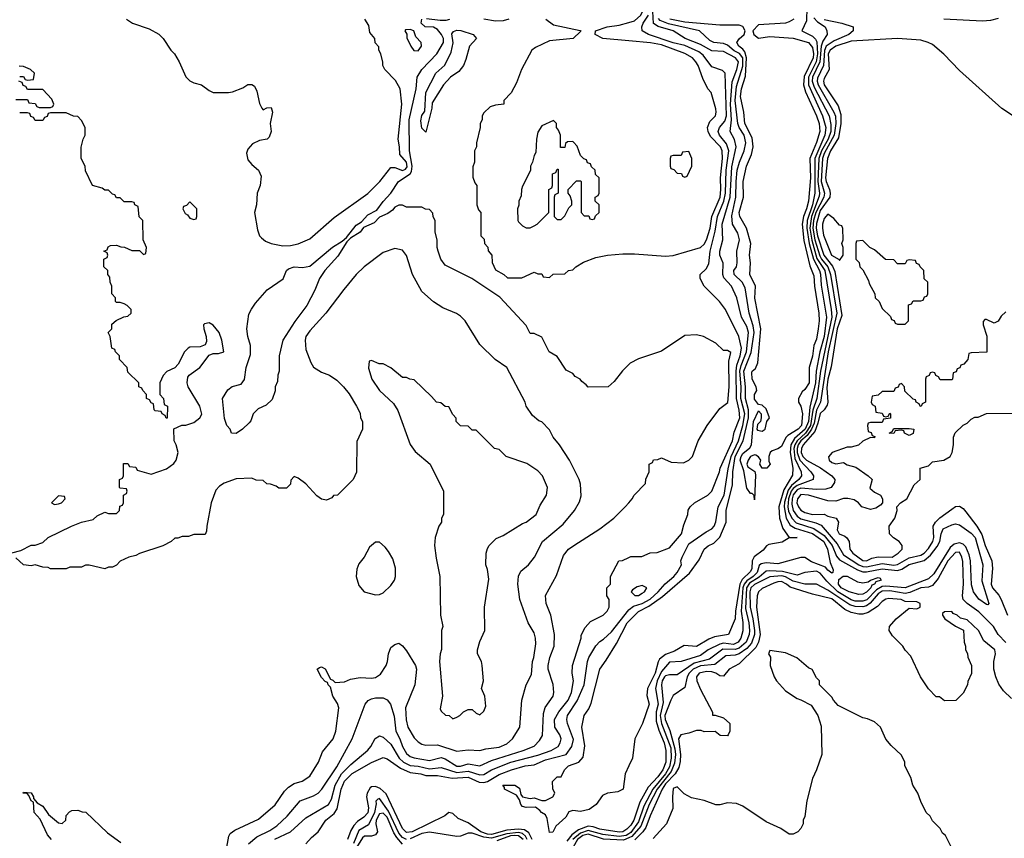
# Model space of a CAD drawing. Header units: inches. Extents: x 2380053 to 2584298, y 380219 to 546618.
# Tile 533 of 656: x 2516850 to 2521942, y 455096 to 459327. Entities that reach past the tile are written whole.
import ezdxf

# ---------------------------------------------------------------- set-up
doc = ezdxf.new("R2010")
doc.units = ezdxf.units.IN
doc.header["$MEASUREMENT"] = 0
doc.layers.add('C5415', color=7, linetype='Continuous')
doc.layers.add('C5425', color=7, linetype='Continuous')

msp = doc.modelspace()

# ---------------------------------------------------------------- linework, layer by layer
at = {"layer": 'C5415', "color": 2}
for points, elevation in [([(2517402, 459330), (2517434, 459310), (2517519.8, 459279.8), (2517570, 459252), (2517592, 459230), (2517631.3, 459170), (2517650.6, 459150.6), (2517674.8, 459110), (2517710, 459032), (2517730, 459011.3), (2517750, 459001), (2517790, 458991), (2517830, 458961), (2517850.9, 458950.9), (2517930, 458950.8), (2517950, 458954.8), (2518004.7, 458975.3), (2518030, 458992), (2518050, 458992), (2518063.6, 458983.6), (2518076.9, 458956.9), (2518090, 458894), (2518102, 458870), (2518110, 458862), (2518128.4, 458871.6), (2518150, 458874), (2518158, 458850), (2518146, 458790), (2518150.7, 458750), (2518139.8, 458720.2), (2518130, 458709.2), (2518090, 458702), (2518054.4, 458685.6), (2518030, 458658), (2518023.5, 458636.5), (2518030, 458602), (2518050, 458578), (2518084.7, 458550), (2518098, 458518), (2518094, 458470), (2518078.8, 458430), (2518074, 458370), (2518064.9, 458330), (2518080.4, 458240.4), (2518090.6, 458210.6), (2518099.8, 458199.8), (2518122, 458182), (2518150, 458170.8), (2518210, 458159.1), (2518250, 458160.5), (2518290, 458168), (2518350, 458194.8), (2518475.9, 458304.1), (2518651.1, 458428.9), (2518712.3, 458490), (2518770, 458564), (2518790, 458562.4), (2518830, 458547.2), (2518845.7, 458554.3), (2518853.1, 458566.9), (2518850, 458591.5), (2518816.2, 458630), (2518814.7, 458670), (2518806.6, 458710), (2518826.6, 458890), (2518817.2, 458970), (2518793.6, 459013.6), (2518738, 459070), (2518728.7, 459090), (2518728.4, 459108.4), (2518718, 459150), (2518708, 459170), (2518707.3, 459187.3), (2518688.4, 459208.4), (2518686, 459230), (2518660.4, 459260.4), (2518656.4, 459296.4), (2518635.3, 459330)], 34), ([(2520000, 457545.1), (2519967.1, 457512.9), (2519923.6, 457456.4), (2519894, 457430), (2519790, 457428), (2519780.4, 457440.4), (2519756.4, 457456.4), (2519748.4, 457468.4), (2519723.1, 457483.1), (2519710, 457498), (2519676.4, 457516.4), (2519630, 457586), (2519588, 457610), (2519550, 457686), (2519510, 457706), (2519490, 457706), (2519470, 457746), (2519332.9, 457892.9), (2519188, 457990), (2519050, 458058), (2519028.7, 458090), (2519014, 458130), (2519008.7, 458150), (2519008.4, 458188.4), (2518998, 458230), (2518998, 458290), (2518988.4, 458308.4), (2518987.3, 458327.3), (2518970, 458346), (2518948.4, 458348.4), (2518930, 458358), (2518850, 458358), (2518830, 458368), (2518810, 458368), (2518790, 458359), (2518777.5, 458342.5), (2518754.4, 458325.6), (2518710, 458306), (2518682.8, 458277.2), (2518627.3, 458252.7), (2518610, 458229.3), (2518561.4, 458198.6), (2518541.4, 458178.6), (2518494.6, 458105.4), (2518428.6, 458031.4), (2518401, 457990), (2518376, 457930), (2518334.8, 457850), (2518272.8, 457767.2), (2518211, 457670), (2518191.3, 457590), (2518191.1, 457511.1), (2518184.7, 457490), (2518183.6, 457456.4), (2518172, 457430), (2518171.1, 457408.9), (2518155.3, 457364.7), (2518125.4, 457334.6), (2518083.5, 457316.5), (2518058, 457290), (2518045.4, 457254.6), (2518036.9, 457243.1), (2518002, 457210), (2517970, 457189), (2517946, 457190), (2517938, 457210), (2517922, 457230), (2517910, 457266), (2517899, 457370), (2517925.6, 457414.4), (2517949.3, 457430.7), (2517996, 457444), (2518013.2, 457466.8), (2518021.2, 457530), (2518043.1, 457596.9), (2518043.1, 457643.1), (2518029, 457690), (2518025.2, 457730), (2518035.3, 457804.7), (2518049.1, 457830.9), (2518070, 457862), (2518130, 457931.3), (2518212.1, 457987.9), (2518229, 458030), (2518240.1, 458039.9), (2518270, 458050.4), (2518313, 458047), (2518350, 458054), (2518468.3, 458151.7), (2518518, 458182), (2518539.3, 458200.7), (2518590, 458266), (2518617.6, 458282.4), (2518650, 458318.4), (2518696.9, 458343.1), (2518730, 458387.7), (2518770, 458430.5), (2518809.8, 458490.2), (2518869.9, 458530.1), (2518876.7, 458543.3), (2518879.6, 458570), (2518865.3, 458650), (2518864.1, 458810), (2518901, 458970), (2518906.3, 459030), (2518929.8, 459070.2), (2519007.8, 459150), (2519041.3, 459210), (2519041.7, 459230), (2519032.2, 459250), (2519010, 459276.9), (2518990, 459288.5), (2518947, 459290), (2518925.6, 459310), (2518929.2, 459330)], 30), ([(2518954, 459334), (2519023.9, 459323.9), (2519055.6, 459324.4), (2519074, 459330)], 30), ([(2519571, 459330), (2519610, 459300.7), (2519749.1, 459270.9), (2519752, 459270), (2519750, 459266), (2519712, 459230), (2519590, 459217.2), (2519516.8, 459183.2), (2519498, 459170), (2519444.7, 459070), (2519419.8, 459000.2), (2519390.9, 458949.1), (2519354, 458910), (2519354, 458890), (2519310, 458886), (2519283.6, 458876.4), (2519250, 458846), (2519242, 458830), (2519242, 458810), (2519232, 458790), (2519232, 458770), (2519212, 458690), (2519212, 458670), (2519202, 458650), (2519202, 458590), (2519192.7, 458567.3), (2519192.7, 458512.7), (2519203.6, 458483.6), (2519214, 458470), (2519214, 458370), (2519223.6, 458343.6), (2519234, 458330), (2519234, 458210), (2519252.7, 458192.7), (2519254, 458170), (2519271.6, 458151.6), (2519272.7, 458132.7), (2519292, 458110), (2519292.7, 458072.7), (2519310, 458034), (2519354, 458010), (2519372.7, 457992.7), (2519447.3, 457992.7), (2519510, 458022), (2519530, 458014), (2519550, 458014), (2519558, 457998), (2519590, 457994), (2519608.4, 458011.6), (2519670, 458014), (2519688.4, 458031.6), (2519710, 458034), (2519726, 458050), (2519765.6, 458074.4), (2519830, 458098.8), (2519890, 458110.7), (2519970, 458117.3), (2520000, 458117.3)], 30), ([(2519378.8, 459330), (2519350, 459321.1), (2519310, 459320.4), (2519250, 459329.8)], 26), ([(2520000, 459218), (2519866, 459230), (2519826, 459250), (2519828, 459270), (2519888, 459290), (2519950, 459299.5), (2520000, 459313.4)], 30), ([(2516850, 459034), (2516870, 459034), (2516878, 459018), (2516890, 459014), (2516922, 459018), (2516926, 459050), (2516906, 459070), (2516870, 459086), (2516847.3, 459087.3)], 34), ([(2516830, 458914), (2516890, 458914), (2516898, 458898), (2516930, 458894), (2516938, 458878), (2516950, 458874), (2517010, 458874), (2517022, 458878), (2517026, 458890), (2517016.4, 458916.4), (2516970, 458966), (2516890, 458966), (2516882, 458982), (2516867.3, 458987.3), (2516862, 459002), (2516846, 459010)], 34), ([(2516810, 456572), (2516856.4, 456583.6), (2516908.9, 456611.1), (2516930, 456611.3), (2516970, 456624.7), (2516998, 456650), (2517118, 456710), (2517170, 456730.8), (2517230, 456744.7), (2517250, 456762), (2517290, 456782), (2517310, 456774), (2517350, 456774), (2517366, 456790), (2517367.3, 456812.7), (2517382, 456818), (2517386, 456830), (2517386, 456870), (2517402, 456878), (2517406, 456890), (2517402, 456902), (2517370, 456906), (2517366, 456910), (2517366, 456950), (2517382, 456958), (2517386, 456970), (2517387.3, 457032.7), (2517410, 457034), (2517418, 457018), (2517450, 457014), (2517458, 456998), (2517530, 456978), (2517610, 457006), (2517646.3, 457033.7), (2517659, 457050), (2517669, 457090), (2517659, 457130), (2517648.7, 457151.3), (2517647.3, 457212.7), (2517688, 457232), (2517710, 457232), (2517750, 457244.7), (2517782, 457270), (2517792, 457288), (2517781.2, 457330), (2517722, 457430), (2517715.3, 457450), (2517720.4, 457479.6), (2517726, 457490), (2517782, 457530), (2517830, 457594), (2517850, 457602), (2517878, 457602), (2517906, 457610), (2517895.6, 457670), (2517882, 457710), (2517850, 457749), (2517830, 457761.2), (2517804.9, 457755.1), (2517801, 457750), (2517802.8, 457730), (2517814.8, 457690), (2517815.3, 457664.7), (2517810, 457646), (2517783.6, 457636.4), (2517730, 457635.3), (2517722, 457630), (2517702, 457610), (2517670, 457546), (2517651.6, 457528.4), (2517611.6, 457508.4), (2517591.6, 457488.4), (2517574, 457450), (2517574, 457390), (2517594, 457370), (2517598, 457338), (2517614, 457330), (2517612.7, 457267.3), (2517607.3, 457267.3), (2517602, 457282), (2517586, 457290), (2517582, 457302), (2517550, 457306), (2517546, 457310), (2517542, 457342), (2517530, 457346), (2517522, 457362), (2517506, 457370), (2517506, 457390), (2517486, 457410), (2517482, 457422), (2517466, 457430), (2517466, 457450), (2517410, 457506), (2517406, 457530), (2517366, 457570), (2517366, 457590), (2517346, 457610), (2517342, 457622), (2517326, 457630), (2517318, 457690), (2517308, 457710), (2517326, 457730), (2517327.3, 457752.7), (2517348.4, 457771.6), (2517388.4, 457791.6), (2517410, 457794), (2517426, 457810), (2517426, 457830), (2517406, 457850), (2517390, 457858), (2517370, 457866), (2517350, 457866), (2517346, 457870), (2517346, 457890), (2517326, 457910), (2517326, 457950), (2517318, 457970), (2517316.4, 457996.4), (2517306, 458010), (2517306, 458030), (2517286, 458050), (2517286, 458090), (2517302, 458098), (2517306, 458110), (2517302, 458122), (2517286, 458130), (2517302, 458138), (2517307.3, 458152.7), (2517320.4, 458159.6), (2517350, 458162), (2517372.7, 458152.7), (2517391.6, 458151.6), (2517430, 458134), (2517470, 458134), (2517490, 458114), (2517502, 458118), (2517506, 458150), (2517488, 458190), (2517486, 458290), (2517468.4, 458308.4), (2517462, 458362), (2517446, 458370), (2517442, 458382), (2517430, 458386), (2517390, 458386), (2517370, 458406), (2517350, 458406), (2517342, 458422), (2517330, 458426), (2517310, 458446), (2517290, 458446), (2517276.4, 458456.4), (2517226, 458470), (2517190, 458546), (2517188, 458570), (2517168, 458610), (2517168.4, 458668.4), (2517178, 458710), (2517188, 458730), (2517188, 458770), (2517170, 458806), (2517150, 458826), (2517128.4, 458828.4), (2517090, 458846), (2517010, 458846), (2516998, 458842), (2516992.7, 458827.3), (2516978, 458822), (2516970, 458806), (2516930, 458806), (2516922, 458822), (2516907.3, 458827.3), (2516902, 458842), (2516890, 458846), (2516850, 458846)], 34), ([(2517922, 455050), (2517932.1, 455107.9), (2517939.3, 455120.7), (2517962, 455138), (2518085.1, 455194.9), (2518171.4, 455268.6), (2518220.1, 455339.9), (2518240.1, 455359.9), (2518270, 455378.8), (2518310, 455390.7), (2518350, 455417.3), (2518395.1, 455490), (2518416.5, 455543.5), (2518472, 455610), (2518484.5, 455650), (2518501.2, 455770), (2518492.9, 455792.9), (2518468.7, 455830), (2518458, 455878), (2518446, 455890), (2518442, 455902), (2518430, 455906), (2518410, 455928), (2518388, 455970), (2518400.4, 455979.6), (2518410, 455982), (2518430, 455972), (2518458, 455918), (2518470, 455914), (2518482, 455902), (2518530, 455904.7), (2518561.5, 455918.5), (2518610, 455927.3), (2518670, 455923.8), (2518690, 455928), (2518715.1, 455944.9), (2518745.2, 455990), (2518752.7, 456010), (2518757.2, 456050), (2518770, 456082), (2518790, 456098), (2518810, 456104.7), (2518830, 456091.3), (2518850, 456064.7), (2518897.3, 455990), (2518902.8, 455970), (2518894, 455890), (2518844.4, 455770), (2518848.8, 455708.8), (2518858, 455670), (2518890, 455614.8), (2518910, 455594.8), (2518930, 455582), (2518950, 455577.3), (2519010, 455579.3), (2519110, 455546.4), (2519170, 455552.7), (2519230, 455550.5), (2519261, 455559), (2519330, 455567), (2519370, 455584.4), (2519398, 455610), (2519436, 455670), (2519446, 455810), (2519469.2, 455890), (2519497.5, 455942.5), (2519502, 456010), (2519509.3, 456030), (2519518.9, 456101.1), (2519518, 456130), (2519510, 456158), (2519479.3, 456210), (2519436, 456330), (2519426, 456410), (2519429.3, 456450.7), (2519442.5, 456477.5), (2519481.2, 456510), (2519513.2, 456550), (2519553.2, 456630), (2519660.1, 456719.9), (2519719, 456790), (2519744.7, 456835.3), (2519753.6, 456866.4), (2519750, 456926), (2519744, 456950), (2519694, 457050), (2519642, 457130), (2519609.4, 457169.4), (2519590, 457208), (2519550, 457248), (2519534.6, 457254.6), (2519502, 457282), (2519469.5, 457329.5), (2519464, 457350), (2519370, 457529), (2519308.7, 457570), (2519230, 457648.7), (2519153.2, 457770), (2519130, 457794), (2519109.4, 457809.4), (2519038.6, 457838.6), (2518990, 457869.2), (2518930, 457922), (2518881.2, 458010), (2518850, 458108), (2518830, 458135.3), (2518790, 458144), (2518730, 458124), (2518631, 458050), (2518590.5, 458009.5), (2518526.6, 457933.4), (2518433.4, 457810), (2518350, 457719.3), (2518330.6, 457690), (2518325.5, 457670), (2518330, 457622), (2518355.3, 457555.3), (2518370, 457532), (2518410, 457504.7), (2518452, 457490), (2518490, 457464.7), (2518524.7, 457430), (2518553.7, 457393.7), (2518591.3, 457330), (2518610, 457294), (2518612, 457270), (2518622, 457250), (2518622, 457210), (2518592.7, 457147.3), (2518591.6, 456988.4), (2518574, 456950), (2518494, 456870), (2518472.7, 456867.3), (2518463.6, 456856.4), (2518436.9, 456843.1), (2518410, 456849), (2518386.8, 456866.8), (2518330, 456928.7), (2518290, 456958), (2518270, 456966), (2518252.7, 456947.3), (2518250, 456926), (2518230, 456906), (2518190, 456906), (2518176.4, 456916.4), (2518147.3, 456927.3), (2518128.7, 456928.7), (2518110, 456946), (2518072.7, 456947.3), (2518050, 456958), (2517970, 456953.2), (2517907.9, 456932.1), (2517883.4, 456916.6), (2517865.2, 456894.8), (2517840.7, 456830), (2517818, 456710), (2517816.9, 456683.1), (2517810, 456666), (2517750, 456666), (2517723.6, 456656.4), (2517690, 456655.3), (2517667.3, 456647.3), (2517652.7, 456647.3), (2517634, 456630), (2517590, 456608), (2517470, 456568.7), (2517450, 456558), (2517414, 456550), (2517370, 456528), (2517350, 456508), (2517330, 456498), (2517310, 456498), (2517290, 456488.7), (2517210, 456508), (2517190, 456508), (2517170, 456498), (2517110, 456498), (2517090, 456488), (2517010, 456488), (2516996.4, 456496.4), (2516970, 456498), (2516930, 456508.7), (2516910, 456504), (2516870, 456509), (2516830, 456546)], 34), ([(2518033, 455067), (2518076.8, 455103.2), (2518144.1, 455135.9), (2518180.1, 455159.9), (2518234, 455210), (2518301.2, 455290), (2518370, 455315.5), (2518393.2, 455330), (2518412.7, 455350), (2518490, 455464.9), (2518569.6, 455610), (2518637.2, 455790), (2518652.1, 455807.9), (2518670, 455816.3), (2518690, 455822), (2518730, 455822.8), (2518750, 455811), (2518766.8, 455790), (2518787.2, 455727.2), (2518796, 455650), (2518816.5, 455610), (2518830.3, 455570), (2518850, 455534.9), (2518870, 455519.5), (2518890, 455512.2), (2518970, 455498.7), (2519030, 455513.4), (2519050, 455507.2), (2519110, 455469.2), (2519130, 455468.3), (2519170, 455480.9), (2519230, 455470.3), (2519290, 455497.8), (2519453.2, 455550), (2519510, 455573), (2519538.6, 455601.4), (2519553, 455627), (2519558.3, 455741.7), (2519567.8, 455772.2), (2519609, 455830), (2519613.2, 455850), (2519609.3, 455890.7), (2519582.9, 455970), (2519582.9, 455990), (2519592.3, 456030), (2519614.5, 456090), (2519615.1, 456150), (2519596, 456250), (2519572.7, 456310), (2519569.4, 456350.6), (2519625.8, 456454.2), (2519662.5, 456557.5), (2519689, 456590), (2519715.3, 456610), (2519850, 456694.8), (2519922, 456750), (2519982, 456810), (2520000, 456830)], 30), ([(2518170, 455091.6), (2518251, 455129), (2518330, 455202.4), (2518447.3, 455270), (2518462, 455298), (2518482, 455370), (2518514.8, 455430), (2518562.2, 455477.8), (2518650, 455550.8), (2518666, 455570), (2518687.6, 455612.4), (2518710, 455626), (2518730, 455618.8), (2518770, 455582.4), (2518812.6, 455510), (2518834.6, 455490), (2518870, 455472), (2518910, 455468.6), (2518970, 455455.2), (2519030, 455461.2), (2519110, 455436.1), (2519170, 455443.7), (2519230, 455423.8), (2519250, 455426), (2519290, 455450.2), (2519390, 455489.2), (2519530, 455525.2), (2519599.3, 455550), (2519634, 455570), (2519645.1, 455590), (2519649.6, 455610), (2519642.9, 455630), (2519617.4, 455670), (2519615.4, 455710), (2519638.3, 455750), (2519686.6, 455810), (2519703.5, 455850), (2519714.7, 455910), (2519707, 455950), (2519709.4, 455990), (2519753.2, 456130), (2519754, 456146), (2519774, 456186), (2519802.7, 456217.3), (2519868, 456250), (2519888, 456270), (2519898, 456290), (2519898, 456330), (2519886, 456350), (2519886, 456390), (2519906, 456410), (2519906, 456450), (2519948, 456530), (2519967.3, 456532.7), (2520000, 456547.5)], 26), ([(2518330, 455066.8), (2518359.1, 455100.9), (2518394, 455130), (2518433.2, 455190), (2518476, 455224), (2518491.1, 455248.9), (2518513, 455350), (2518530, 455392.2), (2518570, 455430.3), (2518670, 455487.7), (2518730, 455513), (2518750, 455506.8), (2518818.6, 455458.6), (2518870, 455436.5), (2518924.7, 455430), (2518950, 455420.9), (2519010, 455420.9), (2519086.5, 455406.5), (2519170, 455412.7), (2519225.6, 455385.6), (2519250, 455384.7), (2519270, 455390.2), (2519330, 455425.8), (2519392.7, 455450), (2519464, 455470), (2519510, 455476.1), (2519570, 455501.2), (2519675.6, 455530), (2519706, 455570), (2519713.4, 455606.6), (2519683.6, 455690), (2519679.7, 455710), (2519683.5, 455730), (2519733.6, 455806.4), (2519768.6, 455890), (2519786.3, 456010), (2519793.6, 456030), (2519829.7, 456090.3), (2519850, 456113.4), (2519870, 456125.5), (2519910, 456163.8), (2520000, 456276.9)], 22), ([(2520000, 455470.6), (2519980.7, 455430), (2519971, 455350), (2519943.5, 455336.5), (2519890, 455329.2), (2519863.5, 455316.5), (2519831.3, 455270), (2519794.4, 455245.6), (2519750, 455235.3), (2519710, 455239), (2519690, 455233.2), (2519674, 455206), (2519622, 455158), (2519607.3, 455127.3), (2519590, 455126), (2519578, 455198), (2519570, 455218), (2519548.7, 455228.7), (2519540.4, 455240.4), (2519517.2, 455257.2), (2519470, 455256), (2519450, 455261.2), (2519441.2, 455270), (2519434.6, 455294.6), (2519418.9, 455318.9), (2519358, 455350), (2519358, 455358), (2519348, 455370), (2519411.3, 455370), (2519434.4, 455354.4), (2519442, 455322), (2519450.9, 455310.9), (2519490, 455301), (2519510, 455304.7), (2519550, 455291), (2519570, 455291), (2519608, 455310), (2519618, 455330), (2519608, 455352), (2519606, 455390), (2519630, 455414), (2519650, 455414), (2519668, 455450), (2519688.7, 455470), (2519741.2, 455490), (2519764.7, 455515.3), (2519773.3, 455573.3), (2519757.2, 455670), (2519769.2, 455730), (2519794, 455766), (2519804.7, 455795.3), (2519849.6, 455970), (2519883.6, 456016.4), (2519936.6, 456103.4), (2519991.2, 456210), (2520000, 456218.8)], 18), ([(2517014, 455090), (2516994.5, 455114.5), (2516955.5, 455195.5), (2516924, 455230), (2516922, 455282), (2516909.1, 455289.1), (2516898, 455318), (2516888, 455328), (2516868, 455330), (2516870, 455334), (2516910, 455331), (2516922, 455310), (2516922, 455302), (2516939.6, 455279.6), (2516970, 455262.8), (2516999.8, 455219.8), (2517050, 455176), (2517070, 455172), (2517088, 455190), (2517090, 455214), (2517107.3, 455232.7), (2517120.4, 455239.6), (2517150, 455242), (2517172.7, 455232.7), (2517191.6, 455231.6), (2517303.5, 455123.5), (2517373.7, 455073.7)], 34), ([(2519500.7, 455090), (2519483.7, 455123.7), (2519459.8, 455139.8), (2519430, 455144.1), (2519370, 455137.5), (2519290, 455116.3), (2519270, 455117.1), (2519235.6, 455130), (2519170, 455176.2), (2519118, 455198), (2519090, 455224), (2519070, 455229), (2519048, 455212), (2518880.5, 455130), (2518850, 455125.3), (2518830, 455147.3), (2518745.6, 455325.6), (2518714.1, 455354.1), (2518690, 455363.5), (2518670, 455362), (2518662.7, 455357.3), (2518647, 455330), (2518643.7, 455310), (2518654.3, 455254.3), (2518650, 455227), (2518630, 455204.5), (2518596.7, 455183.3), (2518577.8, 455162.2), (2518563.2, 455136.8), (2518546, 455090)], 22), ([(2518850, 455090.6), (2518830, 455099.5), (2518810, 455122.8), (2518756.8, 455236.8), (2518710, 455301.6), (2518701.4, 455298.6), (2518692.5, 455287.5), (2518693.8, 455273.8), (2518684.6, 455230), (2518654.2, 455165.8), (2518604.3, 455135.7), (2518576.3, 455070)], 26), ([(2518830, 455066), (2518799.7, 455099.7), (2518784.3, 455124.3), (2518750, 455205.6), (2518730, 455225.8), (2518710, 455223.1), (2518694, 455190), (2518691, 455170), (2518699.6, 455130), (2518690, 455114), (2518670, 455107.8), (2518633.1, 455106.9), (2518622.2, 455097.8), (2518592.2, 455047.8)], 30), ([(2519474.8, 455090), (2519466.5, 455106.5), (2519450, 455120.2), (2519430, 455125.3), (2519370, 455119.9), (2519290, 455096.6), (2519250, 455102.2), (2519190, 455123.2), (2519170, 455122.5), (2519130, 455107.6), (2519110, 455104.8), (2518970, 455127.2), (2518930, 455121.3), (2518870, 455092.7)], 26), ([(2520000, 455153.6), (2519990, 455142.7), (2519970, 455129.2), (2519950, 455128.6), (2519850, 455143.2), (2519815.4, 455155.4), (2519790, 455158.8), (2519739.9, 455140.1), (2519705.3, 455114.7), (2519679.2, 455080.8)], 22), ([(2520000, 455119), (2519987, 455110), (2519950, 455104.8), (2519865.1, 455114.9), (2519790, 455136.7), (2519750, 455123.2), (2519711.2, 455090)], 26), ([(2519454, 455090), (2519430, 455108.1), (2519410.3, 455110.3), (2519388.6, 455108.6), (2519316.8, 455083.2)], 30), ([(2520000, 455098.2), (2519973.1, 455086.9), (2519870, 455091), (2519790, 455116.6), (2519762.8, 455110), (2519734.8, 455090), (2519711.6, 455050), (2519688.8, 454990), (2519672.8, 454930), (2519590, 454781.1), (2519555.8, 454690), (2519552.4, 454670), (2519563, 454610), (2519565.9, 454510), (2519577.2, 454470), (2519650, 454350.2), (2519719.9, 454259.9), (2519750, 454201.7), (2519770, 454182.4), (2519850.8, 454130.8), (2519910.2, 454070), (2519947.2, 454047.2), (2520000, 454027.1)], 30)]:
    msp.add_lwpolyline(points, dxfattribs=dict(at, elevation=elevation))
for points, elevation in [([(2518870, 459277.2), (2518846, 459274), (2518842, 459270), (2518851.6, 459251.6), (2518852.7, 459232.7), (2518872, 459190), (2518887.5, 459167.5), (2518910, 459166), (2518928, 459190), (2518926, 459210), (2518898, 459238), (2518888, 459270)], 34), ([(2518950, 458746), (2518930, 458766), (2518923.7, 458803.7), (2518930, 458831.3), (2518945.2, 458854.8), (2518949.7, 458950), (2519002, 459050), (2519048.3, 459091.7), (2519081, 459159), (2519092.5, 459207.5), (2519085.3, 459254.7), (2519094, 459266), (2519110, 459272.6), (2519131, 459271), (2519194.8, 459250), (2519212.7, 459230), (2519175.5, 459190), (2519158, 459122), (2519144.9, 459090), (2519121.1, 459058.9), (2519078, 459030), (2519042, 458990), (2518982.8, 458897.2), (2518981, 458870)], 26), ([(2519610, 458806), (2519550, 458778), (2519530, 458746), (2519522, 458710), (2519519.6, 458640.4), (2519510, 458626), (2519502, 458590), (2519492, 458570), (2519491.6, 458548.4), (2519450, 458466), (2519444.7, 458450), (2519443.6, 458416.4), (2519431.6, 458388.4), (2519431.1, 458368.9), (2519424.7, 458350), (2519426, 458290), (2519430, 458282), (2519450, 458262), (2519470, 458252), (2519490, 458252), (2519510, 458262), (2519526, 458270), (2519586, 458330), (2519586, 458450), (2519602, 458458), (2519606, 458470), (2519606, 458530), (2519622, 458538), (2519630, 458554), (2519634, 458554), (2519634, 458430), (2519618, 458422), (2519614, 458410), (2519614, 458310), (2519630, 458294), (2519650, 458294), (2519670, 458314), (2519690, 458354), (2519706, 458370), (2519706, 458390), (2519696.4, 458416.4), (2519686, 458430), (2519686, 458450), (2519730, 458494), (2519750, 458494), (2519754, 458490), (2519754, 458330), (2519770, 458314), (2519792.7, 458312.7), (2519798, 458298), (2519810, 458294), (2519822, 458298), (2519827.3, 458312.7), (2519846, 458330), (2519846, 458370), (2519826, 458390), (2519826, 458410), (2519842, 458418), (2519846, 458430), (2519846, 458510), (2519827.3, 458527.3), (2519826, 458550), (2519807.3, 458567.3), (2519802, 458582), (2519787.3, 458587.3), (2519782, 458602), (2519767.3, 458607.3), (2519750, 458626), (2519733.6, 458673.6), (2519714.6, 458694.6), (2519710, 458698), (2519683.6, 458696.4), (2519672.7, 458687.3), (2519670, 458666), (2519647.3, 458667.3), (2519646, 458730), (2519636.4, 458756.4), (2519626, 458770), (2519626, 458790)], 34), ([(2517730, 458386), (2517712.7, 458367.3), (2517698, 458362), (2517694, 458350), (2517705.4, 458325.4), (2517718, 458318), (2517730, 458302), (2517750, 458294), (2517762, 458298), (2517766, 458310), (2517766, 458350)], 34), ([(2518670, 457566), (2518658, 457562), (2518654, 457526), (2518671.3, 457470), (2518710, 457411.3), (2518783.5, 457343.5), (2518806.4, 457306.4), (2518870, 457132), (2518895.3, 457095.3), (2518972, 457030), (2519042, 456890), (2519042, 456770), (2519032, 456750), (2519031.3, 456730), (2519018, 456710), (2518998, 456650), (2518996, 456610), (2519003.5, 456543.5), (2519022.8, 456450), (2519026, 456250), (2519038, 456190), (2519031.3, 456170), (2519031.6, 456071.6), (2519024.7, 456050), (2519021, 456010), (2519036, 455830), (2519024.7, 455764.7), (2519030, 455754), (2519052.7, 455732.7), (2519071.6, 455731.6), (2519090, 455714), (2519110, 455722), (2519126, 455730), (2519146, 455750), (2519170, 455762), (2519190, 455762), (2519210, 455742), (2519230, 455734), (2519250, 455754), (2519260.4, 455779.6), (2519255.3, 455830), (2519238, 455870), (2519248, 455910), (2519242, 455990), (2519238, 456010), (2519218, 456050), (2519218, 456070), (2519230, 456114), (2519255.3, 456170), (2519254, 456290), (2519275.5, 456435.5), (2519270, 456486), (2519261.2, 456510), (2519262, 456570), (2519270, 456594), (2519278, 456610), (2519314.6, 456645.4), (2519350, 456661), (2519450, 456722.8), (2519469.4, 456730.6), (2519521.2, 456770), (2519542.5, 456817.5), (2519574, 456870), (2519579, 456910), (2519554, 456970), (2519530, 456995.3), (2519472.9, 457032.9), (2519366, 457070), (2519330, 457106), (2519306, 457110), (2519210, 457206), (2519190, 457206), (2519170, 457226), (2519130, 457228), (2519108, 457250), (2519107.3, 457267.3), (2519090, 457286), (2519070, 457326), (2519050, 457328), (2519027.3, 457347.3), (2519006, 457350), (2518980.4, 457380.4), (2518890, 457466), (2518868.4, 457468.4), (2518850, 457478), (2518830, 457478), (2518770, 457528), (2518730, 457548), (2518708.4, 457548.4)], 38), ([(2517050, 456866), (2517014, 456830), (2517030, 456822), (2517050, 456824.7), (2517066, 456830), (2517086, 456850), (2517082, 456862)], 38), ([(2518710, 456626), (2518690, 456626), (2518659.6, 456600.4), (2518632, 456550), (2518604.5, 456515.5), (2518593.2, 456486.8), (2518590.7, 456450), (2518603.5, 456403.5), (2518632, 456370), (2518690, 456354.8), (2518710, 456356), (2518730, 456364.7), (2518770, 456402), (2518788.7, 456430), (2518793.2, 456450), (2518792.9, 456492.9), (2518780.2, 456540.2), (2518758, 456578), (2518740.4, 456600.4)], 38)]:
    msp.add_lwpolyline(points, close=True, dxfattribs=dict(at, elevation=elevation))
at = {"layer": 'C5425', "color": 2}
for points, elevation in [([(2520000, 459313.4), (2520030, 459321.8), (2520063, 459350), (2520070.8, 459370), (2520058, 459390), (2520001.3, 459421.3), (2520000, 459422.4)], 30), ([(2520921.6, 459390), (2520918.2, 459321.8), (2520894.8, 459270), (2520950, 459242), (2520966.4, 459226.4), (2520972.1, 459212.1), (2520976.3, 459150), (2520969, 459110), (2520930.1, 459030), (2520930.1, 458990.1), (2521002.5, 458830), (2521019.1, 458770), (2521014.6, 458730), (2520962.5, 458610), (2520962, 458430), (2520950.1, 458370), (2520922.6, 458290), (2520920.8, 458250), (2520932.8, 458170), (2520954.5, 458090), (2520986.3, 458030), (2520991.2, 458011.2), (2520995.3, 457955.3), (2521023.2, 457790), (2521010.6, 457690), (2520988.7, 457610), (2520968.7, 457510), (2520965, 457450), (2520935.5, 457324.5), (2520928.9, 457250), (2520912.3, 457210), (2520857.5, 457162.5), (2520838.2, 457130), (2520834.1, 457090), (2520847.9, 457010), (2520846.3, 456973.7), (2520802.1, 456897.9), (2520776.8, 456810), (2520779.1, 456750), (2520797.3, 456697.3), (2520830, 456651.3), (2520871.3, 456650), (2520830, 456648.7), (2520793.4, 456626.6), (2520724.7, 456615.3), (2520712.7, 456607.3), (2520695.3, 456584.7), (2520649.2, 456550.8), (2520638, 456530), (2520635.6, 456490), (2520630, 456474.5), (2520586, 456434), (2520574.1, 456410), (2520552.5, 456270), (2520550.2, 456229.8), (2520516, 456150), (2520442.9, 456137.1), (2520414.4, 456125.6), (2520350, 456088), (2520287.2, 456092.8), (2520236, 456064), (2520190, 456045.6), (2520158.9, 456021.1), (2520151.1, 456008.9), (2520136, 455950), (2520096.5, 455870), (2520093.8, 455833.8), (2520106, 455790), (2520070.8, 455690), (2520031, 455610), (2520018.8, 455510), (2520000, 455470.6)], 18), ([(2520000, 456276.9), (2520001.4, 456278.6), (2520024.9, 456295.1), (2520070, 456309.4), (2520110, 456332.9), (2520151.9, 456370), (2520188.3, 456411.7), (2520233, 456450), (2520249.6, 456470), (2520272, 456510), (2520269.3, 456530), (2520276, 456550), (2520310, 456617.3), (2520400.5, 456679.5), (2520430, 456694.8), (2520440.9, 456710), (2520450, 456732), (2520462, 456810), (2520492.9, 456870), (2520513.9, 457006.1), (2520529.2, 457070), (2520566.5, 457150), (2520590.3, 457229.7), (2520600.4, 457290), (2520579.9, 457370), (2520581.2, 457430), (2520574.9, 457510), (2520580.6, 457539.4), (2520607.9, 457610), (2520619, 457710), (2520610, 457740.7), (2520583.5, 457790), (2520559.6, 457890), (2520531.8, 457950), (2520492.2, 457992.2), (2520486.3, 458010), (2520488.2, 458068.2), (2520471.6, 458110), (2520471.6, 458130), (2520486, 458190), (2520483.1, 458270), (2520523.7, 458410), (2520532.5, 458567.5), (2520554.7, 458670), (2520547.4, 458707.4), (2520523.6, 458750), (2520532, 458810), (2520526, 458890), (2520534.8, 459005.2), (2520558.2, 459070), (2520567.4, 459110), (2520552.6, 459130), (2520490, 459163.1), (2520430, 459166.9), (2520370, 459198.2), (2520292.3, 459230), (2520229.3, 459270), (2520152.4, 459292.4), (2520127.4, 459307.4), (2520124.5, 459370)], 22), ([(2520000, 456547.5), (2520010, 456552), (2520067.3, 456552.7), (2520110, 456572), (2520147.3, 456572.7), (2520210, 456598), (2520273, 456670), (2520284.4, 456715.6), (2520305.1, 456770), (2520307.7, 456792.3), (2520317.2, 456810), (2520339, 456830), (2520409, 456870), (2520429.5, 456890.5), (2520469.5, 456990.5), (2520472.8, 457010), (2520535.5, 457150), (2520544.5, 457195.5), (2520573.6, 457270), (2520570.7, 457309.3), (2520557.1, 457370), (2520555, 457510), (2520558.4, 457541.6), (2520576.3, 457590), (2520582.9, 457630), (2520569.8, 457689.8), (2520500.7, 457830), (2520469.5, 457870), (2520389.6, 457949.6), (2520368.7, 457990), (2520368.7, 458010), (2520401, 458039), (2520414.5, 458065.5), (2520420.3, 458130), (2520446.3, 458233.7), (2520458.4, 458310), (2520491.4, 458388.6), (2520500.5, 458430), (2520504.2, 458550), (2520517.8, 458650), (2520506.1, 458686.1), (2520468.5, 458730), (2520461.7, 458750), (2520469.7, 458770), (2520497.2, 458802.8), (2520506, 458830), (2520498.4, 459050), (2520485.1, 459065.1), (2520430, 459082.9), (2520384.2, 459144.2), (2520361.4, 459161.4), (2520290, 459194.5), (2520230, 459207.6), (2520101.2, 459250), (2520069.4, 459270), (2520067.8, 459290), (2520074.7, 459310), (2520102.4, 459350)], 26), ([(2520956.1, 459336.1), (2520975.3, 459315.3), (2521016.3, 459290), (2521024.9, 459270), (2521026, 459250), (2521004.1, 459215.9), (2520994.7, 459190), (2520987.8, 459110), (2520950.7, 459030), (2520949, 459010), (2520958.5, 458978.5), (2521035.4, 458830), (2521044.8, 458784.8), (2521044.1, 458750), (2521030.7, 458710), (2520997.2, 458650), (2520982.5, 458610), (2520977.7, 458490), (2520986, 458430), (2520984.2, 458415.8), (2520945.3, 458310), (2520937, 458250), (2520946.9, 458186.9), (2520973, 458093), (2521013.3, 458030), (2521047.4, 457830), (2521049.5, 457790), (2520992.2, 457510), (2520973, 457370), (2520951.8, 457308.2), (2520939.3, 457230), (2520913.3, 457190), (2520870.1, 457150), (2520857.9, 457130), (2520853.4, 457110), (2520858.9, 457058.9), (2520892.2, 456990), (2520893.6, 456970), (2520879.1, 456950), (2520840.8, 456919.2), (2520824.7, 456895.3), (2520805.9, 456834.1), (2520803.1, 456810), (2520813.6, 456750), (2520835, 456715), (2520859.7, 456699.7), (2520950, 456670.9), (2521008.1, 456630), (2521028, 456590), (2521041.5, 456521.5), (2521056.8, 456483.2), (2521056, 456470), (2521050, 456466.6), (2521030, 456481.2), (2521017.4, 456497.4), (2520945.5, 456525.5), (2520910, 456546.6), (2520890, 456546.6), (2520770, 456514), (2520710, 456519.3), (2520684.5, 456515.5), (2520674.4, 456505.6), (2520663.2, 456470), (2520643.5, 456450), (2520610, 456427.1), (2520596.6, 456410), (2520590.1, 456390), (2520580.4, 456270), (2520589.2, 456210.8), (2520589, 456169), (2520580.2, 456130), (2520565.5, 456110), (2520541.6, 456098.4), (2520490, 456104.3), (2520470, 456099.8), (2520410.4, 456070), (2520370, 456041.2), (2520270, 456009.7), (2520210, 456007.3), (2520170, 455958.3), (2520146.3, 455910), (2520137.4, 455870), (2520151.4, 455790), (2520141.7, 455750), (2520142, 455702), (2520154.5, 455654.5), (2520182.2, 455590), (2520191, 455550), (2520191.5, 455490), (2520175.8, 455450), (2520150, 455413.5), (2520099.8, 455360.2), (2520057.2, 455282.8), (2520025.3, 455190), (2520010, 455164.4), (2520000, 455153.6)], 22), ([(2520000, 456218.8), (2520050, 456268.9), (2520103.6, 456296.4), (2520173.8, 456346.2), (2520313.8, 456466.2), (2520364, 456536), (2520390, 456590.6), (2520410, 456607.3), (2520439.2, 456620.8), (2520470, 456652.4), (2520503.1, 456730), (2520504.2, 456790), (2520536.2, 456923.8), (2520538.6, 456990), (2520549.4, 457070), (2520592.2, 457150), (2520619.9, 457270), (2520619.9, 457310), (2520603, 457370), (2520603.8, 457430), (2520594.2, 457510), (2520632.8, 457607.2), (2520648.5, 457710), (2520644, 457744), (2520622.2, 457810), (2520601.4, 457941.4), (2520586.9, 457970), (2520545.6, 458010), (2520542.9, 458030), (2520556.2, 458050), (2520561.3, 458070), (2520558, 458130), (2520572.2, 458190), (2520564, 458224), (2520535.8, 458270), (2520533.7, 458313.7), (2520554, 458410), (2520554.5, 458490), (2520561.1, 458550), (2520571.7, 458590), (2520596.1, 458650), (2520605.6, 458690), (2520596.5, 458730), (2520571.6, 458770), (2520564.4, 458790), (2520549.3, 458909.3), (2520557.5, 458982.5), (2520590, 459087.7), (2520589.9, 459129.9), (2520571.7, 459151.7), (2520545.7, 459165.7), (2520510, 459196.1), (2520490, 459204.1), (2520439, 459210), (2520419.5, 459219.5), (2520365.2, 459270), (2520205.7, 459305.7), (2520162.6, 459322.6), (2520153.5, 459333.5)], 18), ([(2521010, 459328.1), (2521101, 459310), (2521161, 459290), (2521161, 459270), (2521137.3, 459250), (2521062.2, 459217.8), (2521021, 459190), (2521011.6, 459168.4), (2521006.1, 459090), (2520975.6, 459024.4), (2520973.8, 459010), (2520979.1, 458990), (2521060.6, 458850), (2521068.2, 458828.2), (2521070.1, 458790), (2521061.8, 458730), (2521010, 458636.1), (2521002.1, 458610), (2520994.7, 458490), (2521012.3, 458430), (2521009.5, 458410), (2520967.4, 458330), (2520955.9, 458290), (2520951.7, 458250), (2520962.7, 458190), (2520987.3, 458107.3), (2520995.8, 458090), (2521028.8, 458050), (2521043.9, 458010), (2521075.9, 457810), (2521031.8, 457610), (2520991.7, 457350), (2520970, 457309.7), (2520957.9, 457242.1), (2520945.7, 457210), (2520921.7, 457178.3), (2520890, 457149.8), (2520876.4, 457130), (2520870.1, 457110), (2520870.1, 457089.9), (2520883.8, 457050), (2520941.3, 456990), (2520954.9, 456970), (2520953.4, 456950), (2520870, 456920.2), (2520850, 456904.1), (2520840.5, 456890), (2520826.7, 456850), (2520822.9, 456810), (2520826.8, 456786.8), (2520843, 456750), (2520866.3, 456726.3), (2520957.5, 456697.5), (2521010, 456660.5), (2521052.2, 456610), (2521074.8, 456554.8), (2521090, 456535.8), (2521183.2, 456483.2), (2521210, 456473.7), (2521230, 456472.9), (2521310, 456489.3), (2521390, 456480.5), (2521412.8, 456487.2), (2521450, 456511.1), (2521528, 456532), (2521560.7, 456559.3), (2521595.6, 456604.4), (2521608, 456630), (2521614.7, 456670), (2521625.2, 456694.8), (2521670, 456717), (2521690, 456721.3), (2521710, 456716.4), (2521770, 456673.4), (2521791.2, 456650), (2521830.3, 456510), (2521826.6, 456426.6), (2521862, 456310), (2521856.9, 456303.1), (2521850, 456305.2), (2521810, 456331.8), (2521783.5, 456370), (2521773.1, 456406.9), (2521767.7, 456530), (2521760.5, 456560.5), (2521742.8, 456602.8), (2521730, 456616.4), (2521710, 456623.5), (2521683.1, 456616.9), (2521661.5, 456598.5), (2521576.8, 456463.2), (2521550, 456436.4), (2521430, 456389.9), (2521330, 456399.9), (2521310, 456397.8), (2521280.2, 456379.8), (2521231, 456329), (2521210, 456321), (2521170, 456322.4), (2521150, 456329.1), (2521081.2, 456370), (2521024.5, 456424.5), (2520990, 456466), (2520970, 456476.1), (2520910.3, 456469.7), (2520870, 456455.6), (2520795.1, 456475.1), (2520730, 456479), (2520710, 456476.1), (2520673.9, 456446.1), (2520624.9, 456415.1), (2520608.3, 456390), (2520603.4, 456283.4), (2520620.5, 456210), (2520623.5, 456170), (2520622.5, 456150), (2520606.2, 456110), (2520570, 456079.1), (2520550, 456071.8), (2520485.8, 456074.2), (2520417.6, 456022.4), (2520338.8, 456001.2), (2520250, 455940.4), (2520210, 455941.4), (2520190, 455935.8), (2520184.5, 455930), (2520173.2, 455910), (2520169.4, 455890), (2520177.4, 455797.4), (2520161.8, 455730), (2520169.6, 455689.6), (2520216.6, 455563.4), (2520219.6, 455510), (2520210, 455465.1), (2520190.1, 455430), (2520124.3, 455350), (2520077.9, 455262.1), (2520050, 455180.4), (2520010, 455126), (2520000, 455119)], 26), ([(2520854, 459330), (2520830, 459315.4), (2520810, 459309.7), (2520670, 459300.4), (2520640.7, 459270), (2520647.3, 459250), (2520670, 459231.8), (2520730, 459239.7), (2520850, 459232.1), (2520930, 459208.9), (2520950, 459183), (2520955.4, 459150), (2520953.4, 459130), (2520906.9, 459033.1), (2520904.3, 458990), (2520913.7, 458953.7), (2520971, 458830), (2520983.9, 458790), (2520987.9, 458750), (2520970, 458692.3), (2520936.6, 458610), (2520939, 458510), (2520928.8, 458388.8), (2520919.7, 458350), (2520902.8, 458310), (2520897, 458270), (2520905.5, 458185.5), (2520935.6, 458055.6), (2520956.2, 458003.8), (2520960.3, 457950), (2520983.1, 457810), (2520984.4, 457770), (2520979.5, 457730), (2520970, 457675.3), (2520957.2, 457642.8), (2520950, 457588.7), (2520933.1, 457530), (2520932.3, 457450), (2520910, 457415.1), (2520896.1, 457403.9), (2520877.3, 457370), (2520877.3, 457350), (2520890.5, 457330), (2520899.1, 457290), (2520892.6, 457230), (2520875.8, 457210), (2520821.7, 457178.3), (2520811.9, 457168.1), (2520790, 457122), (2520770.8, 457109.2), (2520740.7, 457099.3), (2520731.3, 457090), (2520724.7, 457070), (2520724.7, 457044.7), (2520731.3, 457030), (2520714, 457010), (2520688.9, 457008.9), (2520678, 457030), (2520682, 457050), (2520670, 457068), (2520656.4, 457076.4), (2520650, 457078), (2520630, 457069), (2520617.3, 457050), (2520611, 457030), (2520616, 457016), (2520651.1, 456991.1), (2520654.8, 456974.8), (2520650, 456846), (2520648, 456868), (2520638, 456878), (2520630, 456878), (2520610, 456906), (2520594.6, 456994.6), (2520576.2, 457050), (2520580.5, 457070), (2520590, 457085.5), (2520625.6, 457114.4), (2520634, 457130), (2520645.7, 457250), (2520670, 457304.7), (2520684.7, 457290), (2520684.7, 457270), (2520681, 457250), (2520665.2, 457234.8), (2520662.8, 457210), (2520666.2, 457206.2), (2520690, 457200.5), (2520705.2, 457210), (2520714, 457250), (2520728, 457270), (2520710, 457315.3), (2520690, 457335.3), (2520670, 457338), (2520650, 457366), (2520649.4, 457390), (2520662, 457410), (2520658, 457430), (2520637.2, 457470), (2520636.4, 457503.6), (2520638, 457510), (2520656, 457524), (2520667, 457553), (2520683.5, 457730), (2520652, 457888), (2520655.1, 457950), (2520625.6, 458010), (2520629.6, 458069.6), (2520625.1, 458110), (2520631.8, 458170), (2520608.2, 458250), (2520574.7, 458310), (2520571.2, 458330), (2520593, 458410), (2520591.2, 458490), (2520608.4, 458570), (2520635.4, 458630), (2520642.4, 458670), (2520637.4, 458717.4), (2520599.8, 458790), (2520595.3, 458850), (2520577.1, 458930), (2520582.2, 458970), (2520604.1, 459035.9), (2520609.5, 459129.5), (2520600.2, 459160.2), (2520590, 459174), (2520568.3, 459190), (2520559.6, 459210), (2520571.2, 459228.8), (2520596.3, 459250), (2520602, 459270), (2520590, 459291.3), (2520570, 459298.3), (2520470, 459298.7), (2520290, 459314.7), (2520212.7, 459330)], 14), ([(2521910, 459334), (2521870, 459322.9), (2521830, 459319.6), (2521629.7, 459329.7)], 26), ([(2520000, 458117.3), (2520030, 458117.3), (2520190, 458104.9), (2520230, 458107.7), (2520370, 458150.5), (2520390, 458166.4), (2520401.5, 458190), (2520420.3, 458250), (2520428.7, 458310), (2520471.9, 458410), (2520476.5, 458450), (2520473.6, 458510), (2520485, 458610), (2520483.1, 458650), (2520473.5, 458670), (2520422.9, 458722.9), (2520409.7, 458750), (2520406.6, 458770), (2520418.7, 458801.3), (2520448.7, 458830), (2520452.7, 458850), (2520450, 458866), (2520425.2, 458950), (2520409.2, 458970), (2520382.7, 459022.7), (2520359.6, 459090), (2520347, 459110), (2520329.3, 459130), (2520290, 459152.2), (2520170, 459197.5), (2520112.1, 459207.9), (2520000, 459218)], 30), ([(2522010, 458815.3), (2521930, 458869), (2521710, 459064), (2521629.4, 459149.4), (2521570, 459199), (2521548, 459210), (2521510, 459220.7), (2521389.6, 459229.6), (2521150, 459215.9), (2521070.4, 459190), (2521041.8, 459170), (2521031.3, 459150), (2521036.1, 459070), (2521010, 459022.7), (2521006.5, 459010), (2521010, 458991), (2521082.7, 458882.7), (2521097, 458837), (2521097.1, 458790), (2521083.9, 458716.1), (2521043, 458650), (2521027.3, 458610), (2521017.8, 458510), (2521020.2, 458490), (2521038.8, 458450), (2521042.2, 458430), (2521039.3, 458410), (2520990, 458340.4), (2520970, 458274.5), (2520968.4, 458250), (2520975.8, 458210), (2521008.9, 458110), (2521053.5, 458053.5), (2521065.9, 458025.9), (2521102.3, 457797.7), (2521077.9, 457730), (2521047, 457533), (2521029, 457470), (2521024, 457424), (2521029.1, 457350.9), (2521025.8, 457334.2), (2521010.4, 457310), (2520990, 457291.2), (2520978.3, 457241.7), (2520961.8, 457198.2), (2520902.3, 457130), (2520893.2, 457110), (2520891.2, 457090), (2520899.3, 457070), (2520918.9, 457050), (2520991.7, 457011.7), (2521050.6, 456970), (2521064.9, 456950), (2521064.5, 456935.5), (2521046.8, 456910), (2521019.6, 456900.4), (2520970, 456899.4), (2520890, 456906.6), (2520870, 456897.8), (2520850, 456871.8), (2520844.6, 456850), (2520842.6, 456822.6), (2520849.5, 456790), (2520870, 456760.7), (2520890, 456746.8), (2520967.4, 456727.4), (2520994.7, 456714.7), (2521077.8, 456617.8), (2521110, 456560.7), (2521190, 456509.5), (2521210, 456501.1), (2521230, 456499.2), (2521310, 456516.3), (2521370, 456508.1), (2521390, 456511.1), (2521450, 456545.4), (2521510, 456559.7), (2521528, 456570), (2521550, 456593.1), (2521572.4, 456630), (2521576.8, 456650), (2521574.7, 456710), (2521586, 456730), (2521607.9, 456752.1), (2521670, 456798), (2521690, 456810.5), (2521710, 456813), (2521730, 456800.5), (2521743.7, 456783.7), (2521800.3, 456710), (2521826.1, 456666.1), (2521842.4, 456610), (2521878.3, 456530), (2521881.7, 456490), (2521873.4, 456410), (2521881.1, 456390), (2521913, 456353), (2521925.7, 456330), (2521958.7, 456250)], 30), ([(2521950, 457818), (2521925.4, 457794.6), (2521911.1, 457768.9), (2521890, 457758), (2521850, 457778), (2521842, 457778), (2521832.7, 457767.3), (2521832, 457750), (2521850.9, 457690.9), (2521852, 457608), (2521770, 457606), (2521758, 457602), (2521754, 457570), (2521732.7, 457547.3), (2521718, 457542), (2521712.7, 457527.3), (2521698, 457522), (2521692.7, 457507.3), (2521678, 457502), (2521674, 457470), (2521670, 457466), (2521610, 457466), (2521602, 457482), (2521587.3, 457487.3), (2521582, 457502), (2521570, 457506), (2521558, 457502), (2521552.7, 457487.3), (2521538, 457482), (2521534, 457470), (2521534, 457350), (2521518, 457342), (2521512.7, 457327.3), (2521506, 457330), (2521502, 457342), (2521486, 457350), (2521482, 457362), (2521470, 457366), (2521427.3, 457407.3), (2521426, 457430), (2521410, 457446), (2521398, 457442), (2521392.7, 457427.3), (2521378, 457422), (2521370, 457406), (2521310, 457406), (2521290, 457386), (2521258, 457382), (2521254, 457350), (2521258, 457338), (2521274, 457330), (2521278, 457298), (2521310, 457294), (2521318, 457278), (2521330, 457274), (2521342, 457278), (2521350, 457294), (2521354, 457290), (2521352.7, 457267.3), (2521318, 457262), (2521310, 457246), (2521250, 457246), (2521238, 457242), (2521234, 457230), (2521238, 457198), (2521252.7, 457192.7), (2521258, 457178), (2521272.7, 457172.7), (2521270, 457166), (2521250, 457168), (2521210, 457148.7), (2521188.4, 457128.4), (2521150, 457118), (2521130, 457118), (2521052, 457090), (2521032, 457068), (2521036, 457050), (2521050, 457038.8), (2521070, 457031), (2521110, 457038), (2521130, 457026.8), (2521174.8, 457014.8), (2521238, 456970), (2521258, 456950), (2521246, 456906), (2521270, 456884.7), (2521302, 456870), (2521312, 456850), (2521312, 456830), (2521302, 456818), (2521278, 456802), (2521250, 456795.3), (2521206, 456810), (2521188, 456830), (2521164.7, 456844.7), (2521132.1, 456852.1), (2521110, 456852), (2521070, 456839.3), (2521030, 456839.5), (2520928.7, 456870), (2520890, 456873.3), (2520872.4, 456850), (2520869.4, 456830), (2520877, 456810), (2520890, 456792.7), (2520910, 456780.3), (2520950, 456770.4), (2521010, 456771.3), (2521030, 456761), (2521072, 456750), (2521084.7, 456730), (2521078, 456690), (2521087.3, 456670), (2521117.5, 456657.5), (2521128.3, 456648.3), (2521139.1, 456630), (2521143.1, 456590), (2521158.4, 456570), (2521210, 456532.2), (2521230, 456530.4), (2521256.8, 456543.2), (2521290, 456550.6), (2521362, 456550), (2521393.2, 456570), (2521413.2, 456590), (2521413.2, 456610), (2521398, 456630), (2521368.7, 456648.7), (2521348, 456670), (2521346, 456710), (2521375.3, 456750), (2521388, 456790), (2521386, 456810), (2521406, 456830), (2521438, 456850), (2521476.4, 456923.6), (2521506, 456950), (2521506, 457010), (2521550, 457022), (2521570, 457042), (2521630, 457051.3), (2521662, 457070), (2521673.2, 457090), (2521679.3, 457130), (2521679, 457170), (2521688.4, 457191.6), (2521730, 457232), (2521750, 457242), (2521770, 457262), (2521790, 457272), (2521807.3, 457272.7), (2521850, 457292), (2521990, 457294)], 34), ([(2520000, 456830), (2520018, 456850), (2520028, 456870), (2520086, 456930), (2520088.4, 456951.6), (2520106, 456990), (2520106, 457030), (2520122, 457038), (2520127.3, 457052.7), (2520150, 457054), (2520170, 457062), (2520219.6, 457039.6), (2520283.1, 457036.9), (2520310, 457051.3), (2520328.7, 457070), (2520359, 457150), (2520405.2, 457230), (2520470, 457318), (2520511.7, 457348.3), (2520519.6, 457430), (2520517.5, 457562.5), (2520527.3, 457607.3), (2520510, 457618), (2520490, 457618), (2520450, 457655.3), (2520386, 457690), (2520350, 457698), (2520290, 457695.3), (2520170, 457614), (2520050, 457574), (2520007.5, 457552.5), (2520000, 457545.1)], 30), ([(2521950, 456107.6), (2521911.1, 456150), (2521886, 456190), (2521810, 456266.9), (2521749.4, 456310), (2521729.6, 456330), (2521726.3, 456350), (2521730.8, 456410), (2521727.5, 456527.5), (2521723.1, 456550), (2521710, 456574.7), (2521690, 456572.6), (2521650, 456529.7), (2521600.5, 456439.5), (2521570, 456403.1), (2521550, 456394), (2521510, 456390.6), (2521453.7, 456366.3), (2521430, 456362), (2521350, 456375.2), (2521310, 456373.5), (2521290, 456359), (2521249.1, 456310.9), (2521230, 456298), (2521210, 456292.6), (2521170, 456294.5), (2521142.7, 456302.7), (2521030, 456378.8), (2520970, 456409.7), (2520910, 456409), (2520850, 456425.6), (2520810, 456447.7), (2520792.2, 456452.2), (2520730, 456447.2), (2520650, 456408), (2520631.1, 456390), (2520625.8, 456370), (2520627.5, 456290), (2520642.2, 456230), (2520650.8, 456170), (2520650.7, 456149.3), (2520635.2, 456104.8), (2520610, 456076.8), (2520570, 456049.8), (2520550, 456042.5), (2520501.6, 456038.4), (2520445.2, 455994.8), (2520370, 455987.8), (2520332.3, 455970), (2520313, 455950), (2520301.8, 455930), (2520290, 455875.3), (2520230, 455834), (2520217.6, 455810), (2520186, 455730), (2520187.6, 455710), (2520212.8, 455652.8), (2520238.9, 455558.9), (2520242.2, 455530), (2520236.4, 455483.6), (2520219.1, 455440.9), (2520147.3, 455350), (2520105, 455270), (2520061.9, 455158.1), (2520015.4, 455104.6), (2520000, 455098.2)], 30), ([(2521979, 455819), (2521938, 455858), (2521913.6, 455893.6), (2521898, 455930), (2521888, 455970), (2521888, 456010), (2521897.2, 456050), (2521892.7, 456070), (2521836, 456116), (2521808.7, 456170), (2521750, 456226), (2521714.6, 456234.6), (2521698, 456250), (2521678, 456258), (2521670, 456268), (2521632.7, 456267.3), (2521622, 456258), (2521622, 456250), (2521634, 456230), (2521690, 456192), (2521731.6, 456171.6), (2521734, 456110), (2521742, 456090), (2521742, 456070), (2521751.6, 456051.6), (2521752.7, 456032.7), (2521772, 455990), (2521771.6, 455948.4), (2521752.7, 455907.3), (2521752, 455890), (2521730, 455846), (2521691.6, 455808.4), (2521632.7, 455807.3), (2521607.3, 455827.3), (2521590, 455828), (2521549.1, 455869.1), (2521508.7, 455930), (2521458, 456038), (2521430, 456068), (2521418, 456090), (2521363.1, 456143.1), (2521346, 456170), (2521348, 456190), (2521382, 456230), (2521450, 456284.7), (2521490, 456282), (2521506, 456290), (2521506, 456310), (2521490, 456318), (2521430, 456319.3), (2521408, 456330), (2521345.3, 456334.7), (2521330, 456331.8), (2521310, 456319.3), (2521285.4, 456294.6), (2521237.4, 456262.6), (2521210, 456254), (2521190, 456255.1), (2521150, 456263.5), (2521118, 456278), (2521050, 456333.3), (2520950, 456357.4), (2520834.2, 456394.2), (2520815.6, 456410), (2520790, 456422.6), (2520770, 456421.7), (2520750, 456414.7), (2520690, 456387.3), (2520670.5, 456370), (2520664.2, 456350), (2520660.7, 456290), (2520679, 456150), (2520671.3, 456110), (2520657.2, 456082.8), (2520570, 455998.4), (2520518.8, 455970), (2520490, 455934), (2520470, 455935.1), (2520449.3, 455950), (2520430, 455956.8), (2520401.6, 455958.4), (2520363.8, 455950), (2520350.5, 455930), (2520352.7, 455910), (2520370, 455866), (2520432.7, 455747.3), (2520432.7, 455732.7), (2520447.3, 455732.7), (2520490, 455718), (2520522, 455690), (2520522, 455650), (2520514, 455630), (2520510, 455626), (2520472.7, 455627.3), (2520447.3, 455647.3), (2520390, 455646), (2520374, 455654), (2520350, 455654), (2520310, 455639.3), (2520268.5, 455631.5), (2520257.6, 455610), (2520268, 455530), (2520266.4, 455493.6), (2520258.6, 455461.4), (2520240.2, 455430), (2520190, 455377), (2520171.8, 455350), (2520110, 455212), (2520088, 455152), (2520072.8, 455130), (2520031.9, 455088.1)], 34), ([(2521688, 455010), (2521638, 455110), (2521623.1, 455123.1), (2521610, 455146), (2521570, 455186), (2521558, 455210), (2521538, 455230), (2521510, 455286), (2521495.3, 455330), (2521468.7, 455370), (2521458, 455410), (2521428, 455470), (2521428, 455490), (2521410, 455526), (2521356.4, 455576.4), (2521329.1, 455609.1), (2521302, 455670), (2521270, 455698), (2521234, 455714), (2521210, 455718), (2521083.1, 455783.1), (2521058, 455810), (2521050, 455826), (2520986, 455890), (2520986, 455910), (2520970, 455926), (2520948.4, 455968.4), (2520930, 455978), (2520868.9, 456028.9), (2520810, 456055.3), (2520730, 456066), (2520722, 456050), (2520732, 456032), (2520731.3, 455990), (2520751.3, 455930), (2520764.7, 455910), (2520810, 455858), (2520870, 455818), (2520890, 455812), (2520943.6, 455783.6), (2520978, 455730), (2520995.3, 455675.3), (2520998, 455530), (2520970.7, 455449.3), (2520950, 455406), (2520921, 455290), (2520911.1, 455208.9), (2520902, 455190), (2520902, 455170), (2520890, 455146), (2520874, 455130), (2520850, 455118), (2520830, 455118), (2520786.6, 455146.6), (2520710, 455181.2), (2520590, 455262), (2520556.5, 455276.5), (2520510, 455279), (2520470.7, 455269.3), (2520450, 455269.2), (2520390, 455292), (2520324.8, 455304.8), (2520285.6, 455325.6), (2520250, 455362), (2520230, 455354), (2520226, 455310), (2520227.7, 455250), (2520194.8, 455170), (2520125.8, 455094.2)], 38)]:
    msp.add_lwpolyline(points, dxfattribs=dict(at, elevation=elevation))
for points, elevation in [([(2520310, 458646), (2520278, 458642), (2520270, 458626), (2520230, 458626), (2520218, 458622), (2520214, 458610), (2520214, 458570), (2520218, 458558), (2520232.7, 458552.7), (2520250, 458534), (2520272.7, 458532.7), (2520278, 458518), (2520290, 458514), (2520302, 458518), (2520326, 458570), (2520326, 458610)], 34), ([(2521030, 458322), (2521010, 458299), (2521002.6, 458270), (2521001.1, 458250), (2521007.1, 458212.9), (2521049, 458110), (2521087.9, 458087.9), (2521090, 458082), (2521108.7, 458110), (2521108.7, 458150), (2521102, 458170), (2521108, 458190), (2521107.3, 458247.3), (2521102, 458262), (2521090, 458266), (2521060.4, 458300.4)], 34), ([(2521210, 458186), (2521178, 458182), (2521174, 458170), (2521174, 458090), (2521191.6, 458071.6), (2521194, 458050), (2521210, 458034), (2521239.6, 457979.6), (2521243.6, 457963.6), (2521272, 457910), (2521274, 457890), (2521294, 457870), (2521310, 457834), (2521352.7, 457792.7), (2521358, 457778), (2521372.7, 457772.7), (2521378, 457758), (2521390, 457754), (2521430, 457754), (2521446, 457770), (2521447.3, 457852.7), (2521462, 457858), (2521470, 457874), (2521510, 457874), (2521522, 457878), (2521530, 457894), (2521542, 457898), (2521546, 457910), (2521546, 457970), (2521528.4, 457988.4), (2521526, 458030), (2521506, 458050), (2521502, 458062), (2521487.3, 458067.3), (2521482, 458082), (2521450, 458086), (2521438, 458082), (2521430, 458066), (2521390, 458066), (2521370, 458086), (2521328.4, 458088.4), (2521270, 458138), (2521246, 458150)], 34), ([(2521450, 457178), (2521426, 457190), (2521422, 457202), (2521410, 457206), (2521378, 457202), (2521370, 457188.7), (2521346, 457190), (2521362, 457198), (2521370, 457214), (2521450, 457214), (2521474, 457210), (2521470, 457188)], 34), ([(2521210, 456415.8), (2521238.3, 456421.7), (2521250.7, 456430.7), (2521290, 456444.7), (2521299.8, 456439.8), (2521304.7, 456430), (2521277.5, 456422.5), (2521270.4, 456410), (2521256.2, 456403.8), (2521251.4, 456390), (2521230, 456367.4), (2521210, 456357.4), (2521190, 456355.8), (2521139.5, 456370), (2521098.7, 456390), (2521084.7, 456410), (2521085.6, 456434.4), (2521109.5, 456450.5), (2521130, 456450.5), (2521182.3, 456422.3)], 22), ([(2520070, 456402), (2520043.5, 456396.5), (2520019.6, 456380.4), (2520012, 456370), (2520031.6, 456351.6), (2520050, 456351.3), (2520070, 456362.8), (2520082, 456370), (2520094, 456390)], 26)]:
    msp.add_lwpolyline(points, close=True, dxfattribs=dict(at, elevation=elevation))

doc.saveas('drawing.dxf')
